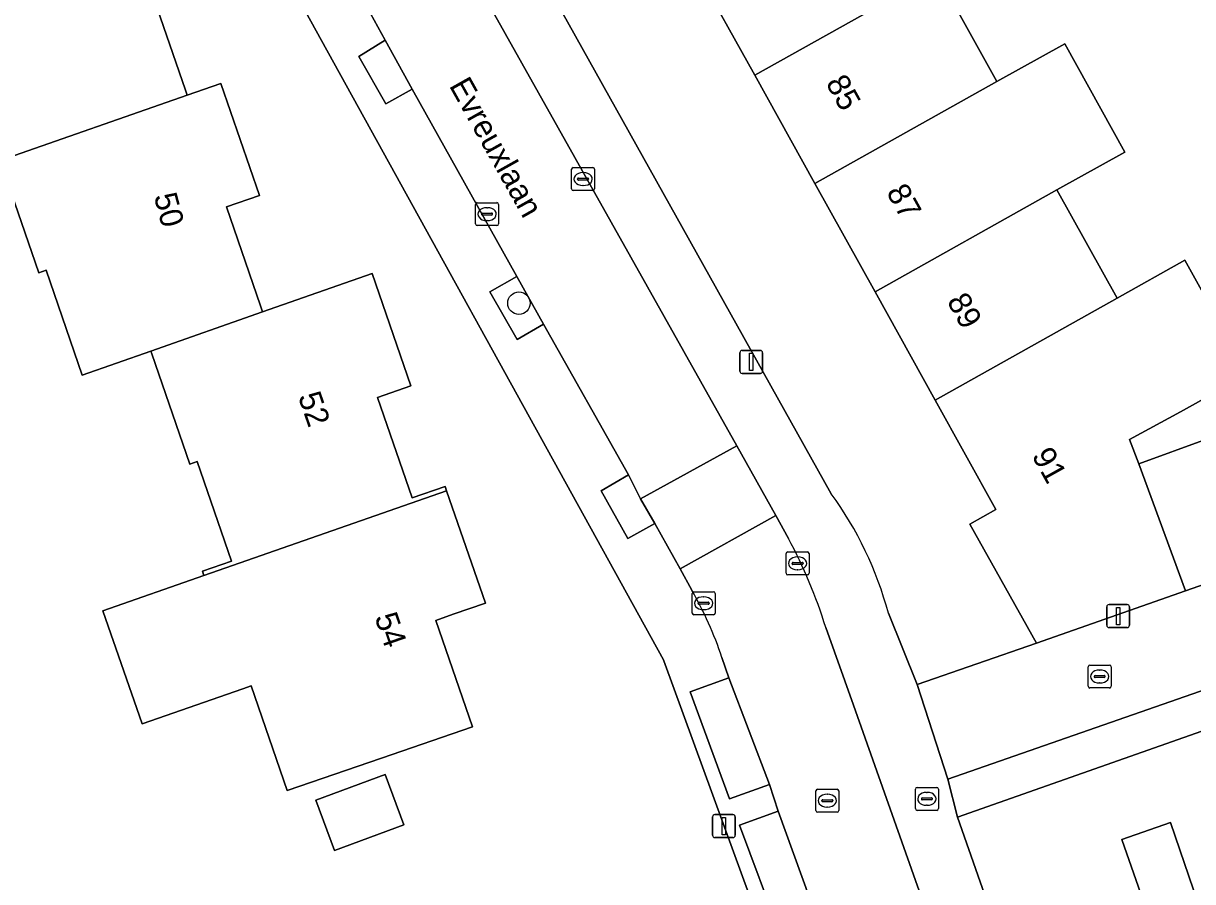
# Model space of a CAD drawing. Extents: x 158472 to 159562, y 388525 to 389606.
# Drawn here: x 159012.4 to 159063.3, y 389204.9 to 389242.3 of the extents above; entities that cross this region are included whole.
import ezdxf

# ---------------------------------------------------------------- set-up
doc = ezdxf.new("R2010")
doc.units = 0
for name, color, linetype in [('IMGEO_Boom', 7, 'Continuous'), ('IMGEO_Brandkraan', 7, 'Continuous'), ('IMGEO_Erf', 7, 'Continuous'), ('IMGEO_Groenvoorziening', 7, 'Continuous'), ('IMGEO_Kolk', 7, 'Continuous'), ('IMGEO_Lichtmast', 7, 'Continuous'), ('IMGEO_Muur', 7, 'Continuous'), ('IMGEO_Openbare_ruimte_label', 7, 'Continuous'), ('IMGEO_Pand', 7, 'Continuous'), ('IMGEO_Pand_nummerreeks', 7, 'Continuous'), ('IMGEO_Parkeervlak_open', 7, 'Continuous'), ('IMGEO_Rijbaan_lokaal_open', 7, 'Continuous'), ('IMGEO_Rioolput', 7, 'Continuous'), ('IMGEO_Voetpad_open', 7, 'Continuous')]:
    doc.layers.add(name, color=color, linetype=linetype)

msp = doc.modelspace()

# ---------------------------------------------------------------- linework, layer by layer
at = {"layer": 'IMGEO_Boom'}
msp.add_circle((159033.969, 389230.081), 0.489, dxfattribs=at)
at = {"layer": 'IMGEO_Brandkraan'}
for p, q in [((159051.228, 389208.074), (159051.228, 389208.926)), ((159051.303, 389209), (159052.155, 389209)), ((159052.229, 389208.926), (159052.229, 389208.074)), ((159051.487, 389208.494), (159051.487, 389208.506)), ((159051.925, 389208.457), (159051.527, 389208.457)), ((159051.53, 389208.543), (159051.928, 389208.543)), ((159051.716, 389208.78), (159051.741, 389208.78)), ((159051.971, 389208.506), (159051.971, 389208.494)), ((159052.155, 389208), (159051.303, 389208)), ((159051.739, 389208.22), (159051.714, 389208.22))]:
    msp.add_line(p, q, dxfattribs=at)
for points in [[(159051.228, 389208.074), (159051.228, 389208.926)], [(159051.303, 389209), (159052.155, 389209)], [(159052.229, 389208.926), (159052.229, 389208.074)], [(159052.155, 389208), (159051.303, 389208)]]:
    msp.add_lwpolyline(points, dxfattribs=at)
for centre, radius, start, end in [((159051.305, 389208.924), 0.0765, 91.552, 178.448), ((159051.305, 389208.924), 0.0765, 91.552, 178.448), ((159052.153, 389208.924), 0.0765, 1.552, 88.448), ((159052.153, 389208.924), 0.0765, 1.552, 88.448), ((159051.527, 389208.503), 0.0403, 85.8775, 175.7526), ((159051.524, 389208.493), 0.0366, 178.938, 274.7102), ((159051.928, 389208.5), 0.043, 264.8664, 352.4533), ((159051.932, 389208.505), 0.0386, 1.7309, 96.639), ((159051.305, 389208.076), 0.0765, 181.552, 268.448), ((159051.305, 389208.076), 0.0765, 181.552, 268.448), ((159052.153, 389208.076), 0.0765, 271.552, 358.448), ((159052.153, 389208.076), 0.0765, 271.552, 358.448)]:
    msp.add_arc(centre, radius, start, end, dxfattribs=at)
for centre, major_axis, ratio, start_param, end_param in [((159051.715, 389208.5), (-0.387, 0.002), 0.722429, 4.712389, 7.853982), ((159051.74, 389208.5), (-0.39, 0.002), 0.717154, 1.570796, 4.712389)]:
    msp.add_ellipse(centre, major_axis=major_axis, ratio=ratio, start_param=start_param, end_param=end_param, dxfattribs=at)
at = {"layer": 'IMGEO_Erf'}
for points in [[(159044.235, 389240.006), (159041.615, 389244.725), (159038.987, 389249.46), (159038.687, 389250), (159036.365, 389254.182), (159033.64, 389259.09), (159029.64, 389256.869), (159031.508, 389251.499), (159032.185, 389250), (159033.802, 389246.418), (159047.566, 389221.785)], [(159047.779, 389193.987), (159043.705, 389205.118), (159040.27, 389214.504), (159040.255, 389214.546), (159023.527, 389244.861)], [(159052.16, 389244.451), (159054.77, 389239.73), (159057.733, 389241.371), (159060.352, 389236.653), (159057.39, 389235.01), (159060.018, 389230.299), (159062.962, 389231.951), (159065.72, 389226.982), (159062.769, 389225.344), (159060.555, 389224.147), (159060.949, 389223.08), (159072.737, 389227.386)], [(159017.938, 389243.738), (159019.449, 389239.348), (159019.522, 389239.136), (159020.989, 389239.648), (159022.671, 389234.764), (159021.233, 389234.269), (159022.713, 389229.969), (159022.806, 389229.698), (159027.576, 389231.368), (159029.26, 389226.478), (159027.813, 389225.98), (159029.319, 389221.606), (159030.754, 389222.1), (159030.82, 389221.909), (159032.505, 389217.014), (159031.111, 389216.534), (159030.346, 389216.271), (159031.941, 389211.637), (159027.979, 389210.273), (159023.876, 389208.86), (159022.306, 389213.42), (159021.946, 389213.296), (159017.565, 389211.766), (159015.849, 389216.679), (159020.251, 389218.217), (159020.184, 389218.413), (159021.452, 389218.849), (159019.959, 389223.183), (159019.641, 389223.074), (159017.988, 389227.876), (159017.946, 389227.997), (159014.952, 389226.949), (159013.381, 389231.51), (159013.061, 389231.4), (159011.409, 389236.198)], [(159050.05, 389216.587), (159051.302, 389213.481), (159056.498, 389215.276), (159053.601, 389220.46), (159054.735, 389221.094), (159052.093, 389225.853), (159049.473, 389230.572), (159046.853, 389235.292), (159044.235, 389240.006)], [(159087.037, 389219.659), (159053.058, 389207.703), (159055.533, 389200.658), (159058.359, 389201.643), (159058.207, 389202.079), (159061.45, 389203.21), (159060.222, 389206.729), (159062.335, 389207.466), (159063.533, 389203.951)]]:
    msp.add_lwpolyline(points, dxfattribs=at)
msp.add_lwpolyline([(159028.14, 389209.563), (159028.953, 389207.366), (159025.938, 389206.251), (159025.125, 389208.448)], close=True, dxfattribs=at)
msp.add_arc((159034.791, 389212.488), 15.8, 15.0375, 36.0465, dxfattribs=at)
at = {"layer": 'IMGEO_Groenvoorziening'}
for points in [[(159028.14, 389241.523), (159026.999, 389240.813), (159028.17, 389238.757), (159029.323, 389239.401)], [(159033.875, 389231.238), (159032.696, 389230.568), (159033.893, 389228.491), (159035.036, 389229.16)], [(159039.26, 389221.562), (159038.741, 389222.602), (159037.543, 389221.912), (159038.709, 389219.841), (159039.887, 389220.489)]]:
    msp.add_lwpolyline(points, close=True, dxfattribs=at)
at = {"layer": 'IMGEO_Kolk'}
for p, q in [((159036.259, 389235.056), (159036.259, 389235.908)), ((159036.334, 389235.982), (159037.186, 389235.982)), ((159037.26, 389235.908), (159037.26, 389235.056)), ((159036.518, 389235.476), (159036.518, 389235.488)), ((159036.956, 389235.439), (159036.558, 389235.439)), ((159036.561, 389235.525), (159036.959, 389235.525)), ((159036.747, 389235.762), (159036.772, 389235.762)), ((159037.002, 389235.488), (159037.002, 389235.476)), ((159037.186, 389234.982), (159036.334, 389234.982)), ((159036.77, 389235.202), (159036.745, 389235.202)), ((159032.08, 389233.529), (159032.08, 389234.381)), ((159032.155, 389234.455), (159033.007, 389234.455)), ((159033.081, 389234.381), (159033.081, 389233.529)), ((159032.339, 389233.949), (159032.339, 389233.961)), ((159032.777, 389233.912), (159032.379, 389233.912)), ((159032.382, 389233.998), (159032.78, 389233.998)), ((159032.568, 389234.235), (159032.593, 389234.235)), ((159032.823, 389233.961), (159032.823, 389233.949)), ((159033.007, 389233.455), (159032.155, 389233.455)), ((159032.591, 389233.675), (159032.566, 389233.675)), ((159045.599, 389218.325), (159045.599, 389219.177)), ((159045.674, 389219.251), (159046.526, 389219.251)), ((159046.087, 389219.031), (159046.112, 389219.031)), ((159046.6, 389219.177), (159046.6, 389218.325)), ((159045.858, 389218.745), (159045.858, 389218.757)), ((159046.296, 389218.708), (159045.898, 389218.708)), ((159045.901, 389218.794), (159046.299, 389218.794)), ((159046.11, 389218.471), (159046.085, 389218.471)), ((159046.342, 389218.757), (159046.342, 389218.745)), ((159046.526, 389218.251), (159045.674, 389218.251)), ((159041.585, 389217.516), (159042.437, 389217.516)), ((159041.51, 389216.59), (159041.51, 389217.442)), ((159041.769, 389217.01), (159041.769, 389217.022)), ((159042.207, 389216.973), (159041.809, 389216.973)), ((159041.812, 389217.059), (159042.21, 389217.059)), ((159041.998, 389217.296), (159042.023, 389217.296)), ((159042.253, 389217.022), (159042.253, 389217.01)), ((159042.511, 389217.442), (159042.511, 389216.59)), ((159042.437, 389216.516), (159041.585, 389216.516)), ((159042.021, 389216.736), (159041.996, 389216.736)), ((159058.751, 389213.4), (159058.751, 389214.252)), ((159058.826, 389214.326), (159059.678, 389214.326)), ((159059.239, 389214.106), (159059.264, 389214.106)), ((159059.752, 389214.252), (159059.752, 389213.4)), ((159059.01, 389213.82), (159059.01, 389213.832)), ((159059.448, 389213.783), (159059.05, 389213.783)), ((159059.053, 389213.869), (159059.451, 389213.869)), ((159059.262, 389213.546), (159059.237, 389213.546)), ((159059.494, 389213.832), (159059.494, 389213.82)), ((159059.678, 389213.326), (159058.826, 389213.326))]:
    msp.add_line(p, q, dxfattribs=at)
for points in [[(159036.259, 389235.056), (159036.259, 389235.908)], [(159036.334, 389235.982), (159037.186, 389235.982)], [(159037.26, 389235.908), (159037.26, 389235.056)], [(159037.186, 389234.982), (159036.334, 389234.982)], [(159032.08, 389233.529), (159032.08, 389234.381)], [(159032.155, 389234.455), (159033.007, 389234.455)], [(159033.081, 389234.381), (159033.081, 389233.529)], [(159033.007, 389233.455), (159032.155, 389233.455)], [(159045.599, 389218.325), (159045.599, 389219.177)], [(159045.674, 389219.251), (159046.526, 389219.251)], [(159046.6, 389219.177), (159046.6, 389218.325)], [(159046.526, 389218.251), (159045.674, 389218.251)], [(159041.585, 389217.516), (159042.437, 389217.516)], [(159041.51, 389216.59), (159041.51, 389217.442)], [(159042.511, 389217.442), (159042.511, 389216.59)], [(159042.437, 389216.516), (159041.585, 389216.516)], [(159058.751, 389213.4), (159058.751, 389214.252)], [(159058.826, 389214.326), (159059.678, 389214.326)], [(159059.752, 389214.252), (159059.752, 389213.4)], [(159059.678, 389213.326), (159058.826, 389213.326)]]:
    msp.add_lwpolyline(points, dxfattribs=at)
for centre, radius, start, end in [((159036.336, 389235.906), 0.0765, 91.552, 178.448), ((159036.336, 389235.906), 0.0765, 91.552, 178.448), ((159037.184, 389235.906), 0.0765, 1.552, 88.448), ((159037.184, 389235.906), 0.0765, 1.552, 88.448), ((159036.558, 389235.485), 0.0403, 85.8775, 175.7526), ((159036.555, 389235.475), 0.0366, 178.938, 274.7102), ((159036.959, 389235.482), 0.043, 264.8664, 352.4533), ((159036.963, 389235.487), 0.0386, 1.7309, 96.639), ((159036.336, 389235.058), 0.0765, 181.552, 268.448), ((159036.336, 389235.058), 0.0765, 181.552, 268.448), ((159037.184, 389235.058), 0.0765, 271.552, 358.448), ((159037.184, 389235.058), 0.0765, 271.552, 358.448), ((159032.157, 389234.379), 0.0765, 91.552, 178.448), ((159032.157, 389234.379), 0.0765, 91.552, 178.448), ((159033.005, 389234.379), 0.0765, 1.552, 88.448), ((159033.005, 389234.379), 0.0765, 1.552, 88.448), ((159032.379, 389233.958), 0.0403, 85.8775, 175.7526), ((159032.376, 389233.948), 0.0366, 178.938, 274.7102), ((159032.78, 389233.955), 0.043, 264.8664, 352.4533), ((159032.784, 389233.96), 0.0386, 1.7309, 96.639), ((159032.157, 389233.531), 0.0765, 181.552, 268.448), ((159032.157, 389233.531), 0.0765, 181.552, 268.448), ((159033.005, 389233.531), 0.0765, 271.552, 358.448), ((159033.005, 389233.531), 0.0765, 271.552, 358.448), ((159045.676, 389219.175), 0.0765, 91.552, 178.448), ((159045.676, 389219.175), 0.0765, 91.552, 178.448), ((159046.524, 389219.175), 0.0765, 1.552, 88.448), ((159046.524, 389219.175), 0.0765, 1.552, 88.448), ((159045.898, 389218.754), 0.0403, 85.8775, 175.7526), ((159045.895, 389218.744), 0.0366, 178.938, 274.7102), ((159046.299, 389218.751), 0.043, 264.8664, 352.4533), ((159046.303, 389218.756), 0.0386, 1.7309, 96.639), ((159045.676, 389218.327), 0.0765, 181.552, 268.448), ((159045.676, 389218.327), 0.0765, 181.552, 268.448), ((159046.524, 389218.327), 0.0765, 271.552, 358.448), ((159046.524, 389218.327), 0.0765, 271.552, 358.448), ((159041.587, 389217.44), 0.0765, 91.552, 178.448), ((159041.587, 389217.44), 0.0765, 91.552, 178.448), ((159042.435, 389217.44), 0.0765, 1.552, 88.448), ((159042.435, 389217.44), 0.0765, 1.552, 88.448), ((159041.809, 389217.019), 0.0403, 85.8775, 175.7526), ((159041.806, 389217.009), 0.0366, 178.938, 274.7102), ((159042.21, 389217.016), 0.043, 264.8664, 352.4533), ((159042.214, 389217.021), 0.0386, 1.7309, 96.639), ((159041.587, 389216.592), 0.0765, 181.552, 268.448), ((159041.587, 389216.592), 0.0765, 181.552, 268.448), ((159042.435, 389216.592), 0.0765, 271.552, 358.448), ((159042.435, 389216.592), 0.0765, 271.552, 358.448), ((159058.828, 389214.25), 0.0765, 91.552, 178.448), ((159058.828, 389214.25), 0.0765, 91.552, 178.448), ((159059.676, 389214.25), 0.0765, 1.552, 88.448), ((159059.676, 389214.25), 0.0765, 1.552, 88.448), ((159058.828, 389213.402), 0.0765, 181.552, 268.448), ((159058.828, 389213.402), 0.0765, 181.552, 268.448), ((159059.05, 389213.829), 0.0403, 85.8775, 175.7526), ((159059.047, 389213.819), 0.0366, 178.938, 274.7102), ((159059.451, 389213.826), 0.043, 264.8664, 352.4533), ((159059.455, 389213.831), 0.0386, 1.7309, 96.639), ((159059.676, 389213.402), 0.0765, 271.552, 358.448), ((159059.676, 389213.402), 0.0765, 271.552, 358.448)]:
    msp.add_arc(centre, radius, start, end, dxfattribs=at)
for centre, major_axis, ratio, start_param, end_param in [((159036.746, 389235.482), (-0.387, 0.002), 0.722429, 4.712389, 7.853982), ((159036.771, 389235.482), (-0.39, 0.002), 0.717154, 1.570796, 4.712389), ((159032.567, 389233.955), (-0.387, 0.002), 0.722429, 4.712389, 7.853982), ((159032.592, 389233.955), (-0.39, 0.002), 0.717154, 1.570796, 4.712389), ((159046.086, 389218.751), (-0.387, 0.002), 0.722429, 4.712389, 7.853982), ((159046.111, 389218.751), (-0.39, 0.002), 0.717154, 1.570796, 4.712389), ((159041.997, 389217.016), (-0.387, 0.002), 0.722429, 4.712389, 7.853982), ((159042.022, 389217.016), (-0.39, 0.002), 0.717154, 1.570796, 4.712389), ((159059.238, 389213.826), (-0.387, 0.002), 0.722429, 4.712389, 7.853982), ((159059.263, 389213.826), (-0.39, 0.002), 0.717154, 1.570796, 4.712389)]:
    msp.add_ellipse(centre, major_axis=major_axis, ratio=ratio, start_param=start_param, end_param=end_param, dxfattribs=at)
at = {"layer": 'IMGEO_Lichtmast'}
for p, q in [((159043.587, 389227.122), (159043.587, 389227.922)), ((159043.587, 389227.922), (159043.587, 389227.122)), ((159043.687, 389228.022), (159044.477, 389228.022)), ((159044.477, 389228.022), (159043.687, 389228.022)), ((159044.577, 389227.922), (159044.577, 389227.122)), ((159044.577, 389227.122), (159044.577, 389227.922)), ((159044.477, 389227.022), (159043.687, 389227.022)), ((159043.687, 389227.022), (159044.477, 389227.022)), ((159059.657, 389216.958), (159060.447, 389216.958)), ((159060.447, 389216.958), (159059.657, 389216.958)), ((159059.557, 389216.058), (159059.557, 389216.858)), ((159059.557, 389216.858), (159059.557, 389216.058)), ((159060.547, 389216.858), (159060.547, 389216.058)), ((159060.547, 389216.058), (159060.547, 389216.858)), ((159060.447, 389215.958), (159059.657, 389215.958)), ((159059.657, 389215.958), (159060.447, 389215.958)), ((159042.496, 389207.812), (159043.286, 389207.812)), ((159043.286, 389207.812), (159042.496, 389207.812)), ((159042.396, 389206.912), (159042.396, 389207.712)), ((159042.396, 389207.712), (159042.396, 389206.912)), ((159043.386, 389207.712), (159043.386, 389206.912)), ((159043.386, 389206.912), (159043.386, 389207.712)), ((159043.286, 389206.812), (159042.496, 389206.812)), ((159042.496, 389206.812), (159043.286, 389206.812))]:
    msp.add_line(p, q, dxfattribs=at)
for points in [[(159044.007, 389227.897), (159044.157, 389227.897), (159044.157, 389227.147), (159044.007, 389227.147), (159044.007, 389227.897)], [(159059.977, 389216.833), (159060.127, 389216.833), (159060.127, 389216.083), (159059.977, 389216.083), (159059.977, 389216.833)], [(159042.816, 389207.687), (159042.966, 389207.687), (159042.966, 389206.937), (159042.816, 389206.937), (159042.816, 389207.687)]]:
    msp.add_lwpolyline(points, dxfattribs=at)
for centre, start, end in [((159043.687, 389227.922), 90, 180), ((159043.687, 389227.922), 90, 180), ((159044.477, 389227.922), 0, 90), ((159044.477, 389227.922), 360, 90), ((159043.687, 389227.122), 180, 270), ((159043.687, 389227.122), 180, 270), ((159044.477, 389227.122), 270, 0), ((159044.477, 389227.122), 270, 0), ((159059.657, 389216.858), 90, 180), ((159059.657, 389216.858), 90, 180), ((159060.447, 389216.858), 0, 90), ((159060.447, 389216.858), 360, 90), ((159059.657, 389216.058), 180, 270), ((159059.657, 389216.058), 180, 270), ((159060.447, 389216.058), 270, 0), ((159060.447, 389216.058), 270, 0), ((159042.496, 389207.712), 90, 180), ((159042.496, 389207.712), 90, 180), ((159043.286, 389207.712), 0, 90), ((159043.286, 389207.712), 360, 90), ((159042.496, 389206.912), 180, 270), ((159042.496, 389206.912), 180, 270), ((159043.286, 389206.912), 270, 0), ((159043.286, 389206.912), 270, 0)]:
    msp.add_arc(centre, 0.1, start, end, dxfattribs=at)
at = {"layer": 'IMGEO_Muur'}
for points in [[(159060.949, 389223.08), (159072.737, 389227.386)], [(159040.27, 389214.504), (159043.705, 389205.118)]]:
    msp.add_lwpolyline(points, dxfattribs=at)
at = {"layer": 'IMGEO_Pand'}
for points in [[(159017.938, 389243.738), (159019.371, 389244.231), (159017.65, 389249.23), (159012.923, 389247.602), (159008.021, 389245.914), (159004.731, 389244.781), (159008.081, 389235.052), (159011.409, 389236.198), (159011.375, 389236.296), (159019.522, 389239.136), (159019.449, 389239.348)], [(159041.615, 389244.725), (159044.235, 389240.006), (159052.16, 389244.451), (159049.541, 389249.167)], [(159054.77, 389239.73), (159052.16, 389244.451), (159044.235, 389240.006), (159046.853, 389235.292)], [(159054.77, 389239.73), (159046.853, 389235.292), (159049.473, 389230.572), (159057.39, 389235.01), (159060.352, 389236.653), (159057.733, 389241.371)], [(159021.233, 389234.269), (159022.671, 389234.764), (159020.989, 389239.648), (159019.522, 389239.136), (159011.375, 389236.296), (159011.409, 389236.198), (159013.061, 389231.4), (159013.381, 389231.51), (159014.952, 389226.949), (159017.946, 389227.997), (159022.806, 389229.698), (159022.713, 389229.969)], [(159052.093, 389225.853), (159060.018, 389230.299), (159057.39, 389235.01), (159049.473, 389230.572)], [(159052.093, 389225.853), (159054.735, 389221.094), (159053.601, 389220.46), (159056.498, 389215.276), (159062.99, 389217.554), (159060.949, 389223.08), (159060.555, 389224.147), (159062.769, 389225.344), (159065.72, 389226.982), (159062.962, 389231.951), (159060.018, 389230.299)], [(159022.806, 389229.698), (159017.946, 389227.997), (159017.988, 389227.876), (159019.641, 389223.074), (159019.959, 389223.183), (159021.452, 389218.849), (159020.184, 389218.413), (159020.251, 389218.217), (159030.82, 389221.909), (159030.754, 389222.1), (159029.319, 389221.606), (159027.813, 389225.98), (159029.26, 389226.478), (159027.576, 389231.368)], [(159030.82, 389221.909), (159020.251, 389218.217), (159015.849, 389216.679), (159017.565, 389211.766), (159021.946, 389213.296), (159022.306, 389213.42), (159023.876, 389208.86), (159027.979, 389210.273), (159031.941, 389211.637), (159030.346, 389216.271), (159031.111, 389216.534), (159032.505, 389217.014)], [(159028.14, 389209.563), (159025.125, 389208.448), (159025.938, 389206.251), (159028.953, 389207.366)], [(159063.533, 389203.951), (159062.335, 389207.466), (159060.222, 389206.729), (159061.45, 389203.21), (159058.207, 389202.079), (159058.359, 389201.643), (159055.533, 389200.658), (159058.118, 389193.25), (159059.365, 389189.678), (159064.086, 389191.327), (159067.553, 389192.537)]]:
    msp.add_lwpolyline(points, close=True, dxfattribs=at)
at = {"layer": 'IMGEO_Parkeervlak_open'}
for points in [[(159074.669, 389228.491), (159072.737, 389227.386), (159060.949, 389223.08), (159062.99, 389217.554), (159076.937, 389222.441)], [(159043.101, 389213.765), (159041.425, 389213.157), (159043.141, 389208.496), (159044.875, 389209.131)], [(159045.258, 389207.968), (159043.574, 389207.351), (159045.323, 389202.654), (159046.955, 389203.275)]]:
    msp.add_lwpolyline(points, close=True, dxfattribs=at)
at = {"layer": 'IMGEO_Rijbaan_lokaal_open'}
for points in [[(159026.229, 389245.025), (159028.14, 389241.523), (159029.323, 389239.401), (159033.875, 389231.238), (159035.036, 389229.16), (159038.741, 389222.602), (159039.26, 389221.562), (159043.448, 389223.867), (159030.201, 389247.47)], [(159045.703, 389219.83), (159045.149, 389220.841), (159040.98, 389218.51), (159041.49, 389217.585)], [(159055.77, 389192.105), (159048.533, 389212.573), (159047.325, 389215.959)], [(159042.806, 389214.648), (159043.101, 389213.765), (159044.875, 389209.131), (159045.258, 389207.968), (159046.955, 389203.275), (159049.234, 389197.043), (159050.171, 389194.501)]]:
    msp.add_lwpolyline(points, dxfattribs=at)
for points in [[(159062.99, 389217.554), (159056.498, 389215.276), (159051.302, 389213.481), (159052.637, 389209.355), (159104.882, 389227.562), (159103.431, 389231.714), (159100.451, 389230.671), (159096.082, 389229.142), (159080.918, 389223.835), (159079.345, 389223.284), (159076.937, 389222.441)], [(159045.149, 389220.841), (159043.448, 389223.867), (159039.26, 389221.562), (159039.887, 389220.489), (159040.98, 389218.51)]]:
    msp.add_lwpolyline(points, close=True, dxfattribs=at)
for centre, radius, start, end in [((159025.978, 389209.29), 22.364, 17.35, 28.1186), ((159027.742, 389209.661), 15.868, 18.3157, 29.9563)]:
    msp.add_arc(centre, radius, start, end, dxfattribs=at)
at = {"layer": 'IMGEO_Rioolput'}
for p, q in [((159046.893, 389207.993), (159046.893, 389208.845)), ((159046.968, 389208.919), (159047.82, 389208.919)), ((159047.894, 389208.845), (159047.894, 389207.993)), ((159047.152, 389208.413), (159047.152, 389208.425)), ((159047.59, 389208.376), (159047.192, 389208.376)), ((159047.195, 389208.462), (159047.593, 389208.462)), ((159047.381, 389208.699), (159047.406, 389208.699)), ((159047.636, 389208.425), (159047.636, 389208.413)), ((159047.82, 389207.919), (159046.968, 389207.919)), ((159047.404, 389208.139), (159047.379, 389208.139))]:
    msp.add_line(p, q, dxfattribs=at)
for points in [[(159046.893, 389207.993), (159046.893, 389208.845)], [(159046.968, 389208.919), (159047.82, 389208.919)], [(159047.894, 389208.845), (159047.894, 389207.993)], [(159047.82, 389207.919), (159046.968, 389207.919)]]:
    msp.add_lwpolyline(points, dxfattribs=at)
for centre, radius, start, end in [((159046.97, 389208.843), 0.0765, 91.552, 178.448), ((159046.97, 389208.843), 0.0765, 91.552, 178.448), ((159047.818, 389208.843), 0.0765, 1.552, 88.448), ((159047.818, 389208.843), 0.0765, 1.552, 88.448), ((159047.192, 389208.422), 0.0403, 85.8775, 175.7526), ((159047.189, 389208.412), 0.0366, 178.938, 274.7102), ((159047.593, 389208.419), 0.043, 264.8664, 352.4533), ((159047.597, 389208.424), 0.0386, 1.7309, 96.639), ((159046.97, 389207.995), 0.0765, 181.552, 268.448), ((159046.97, 389207.995), 0.0765, 181.552, 268.448), ((159047.818, 389207.995), 0.0765, 271.552, 358.448), ((159047.818, 389207.995), 0.0765, 271.552, 358.448)]:
    msp.add_arc(centre, radius, start, end, dxfattribs=at)
for centre, major_axis, ratio, start_param, end_param in [((159047.38, 389208.419), (-0.387, 0.002), 0.722429, 4.712389, 7.853982), ((159047.405, 389208.419), (-0.39, 0.002), 0.717154, 1.570796, 4.712389)]:
    msp.add_ellipse(centre, major_axis=major_axis, ratio=ratio, start_param=start_param, end_param=end_param, dxfattribs=at)
at = {"layer": 'IMGEO_Voetpad_open'}
for points in [[(159014.51, 389270.663), (159021.731, 389250), (159023.527, 389244.861), (159040.255, 389214.546), (159040.27, 389214.504), (159043.705, 389205.118), (159047.779, 389193.987)], [(159047.566, 389221.785), (159033.802, 389246.418), (159032.185, 389250), (159031.508, 389251.499), (159029.64, 389256.869)], [(159030.201, 389247.47), (159043.448, 389223.867), (159045.149, 389220.841), (159045.703, 389219.83)], [(159029.323, 389239.401), (159028.17, 389238.757), (159026.999, 389240.813), (159028.14, 389241.523), (159026.229, 389245.025)], [(159041.49, 389217.585), (159040.98, 389218.51), (159039.887, 389220.489), (159038.709, 389219.841), (159037.543, 389221.912), (159038.741, 389222.602), (159035.036, 389229.16), (159033.893, 389228.491), (159032.696, 389230.568), (159033.875, 389231.238), (159029.323, 389239.401)], [(159104.882, 389227.562), (159052.637, 389209.355), (159053.058, 389207.703), (159087.037, 389219.659)], [(159057.805, 389188.513), (159058.803, 389185.779), (159061.115, 389184.616), (159060.58, 389186.162), (159059.365, 389189.678), (159058.118, 389193.25), (159055.533, 389200.658), (159053.058, 389207.703), (159052.637, 389209.355), (159051.302, 389213.481), (159050.05, 389216.587)], [(159047.325, 389215.959), (159048.533, 389212.573), (159055.77, 389192.105)], [(159050.171, 389194.501), (159048.928, 389194.077), (159047.993, 389196.569), (159049.234, 389197.043), (159046.955, 389203.275), (159045.323, 389202.654), (159043.574, 389207.351), (159045.258, 389207.968), (159044.875, 389209.131), (159043.141, 389208.496), (159041.425, 389213.157), (159043.101, 389213.765), (159042.806, 389214.648)]]:
    msp.add_lwpolyline(points, dxfattribs=at)
for centre, radius, start, end in [((159034.791, 389212.488), 15.8, 15.0375, 36.0465), ((159025.978, 389209.29), 22.364, 17.35, 28.1186), ((159027.742, 389209.661), 15.868, 18.3157, 29.9563)]:
    msp.add_arc(centre, radius, start, end, dxfattribs=at)

# ---------------------------------------------------------------- texts
at = {"layer": 'IMGEO_Openbare_ruimte_label'}
msp.add_text('Evreuxlaan', height=1, rotation=299.2828, dxfattribs=at).set_placement((159030.909, 389239.551))
at = {"layer": 'IMGEO_Pand_nummerreeks'}
for s, rotation, p in [('85', 299.0387, (159047.304, 389239.669)), ('87', 299.0387, (159049.94, 389234.92)), ('50', 284.7305, (159018.067, 389234.746)), ('89', 299.0387, (159052.577, 389230.172)), ('52', 289.1194, (159024.34, 389226.022)), ('91', 299.0382, (159056.272, 389223.446)), ('54', 289.1194, (159027.672, 389216.411))]:
    msp.add_text(s, height=1, rotation=rotation, dxfattribs=at).set_placement(p)

doc.saveas('drawing.dxf')
